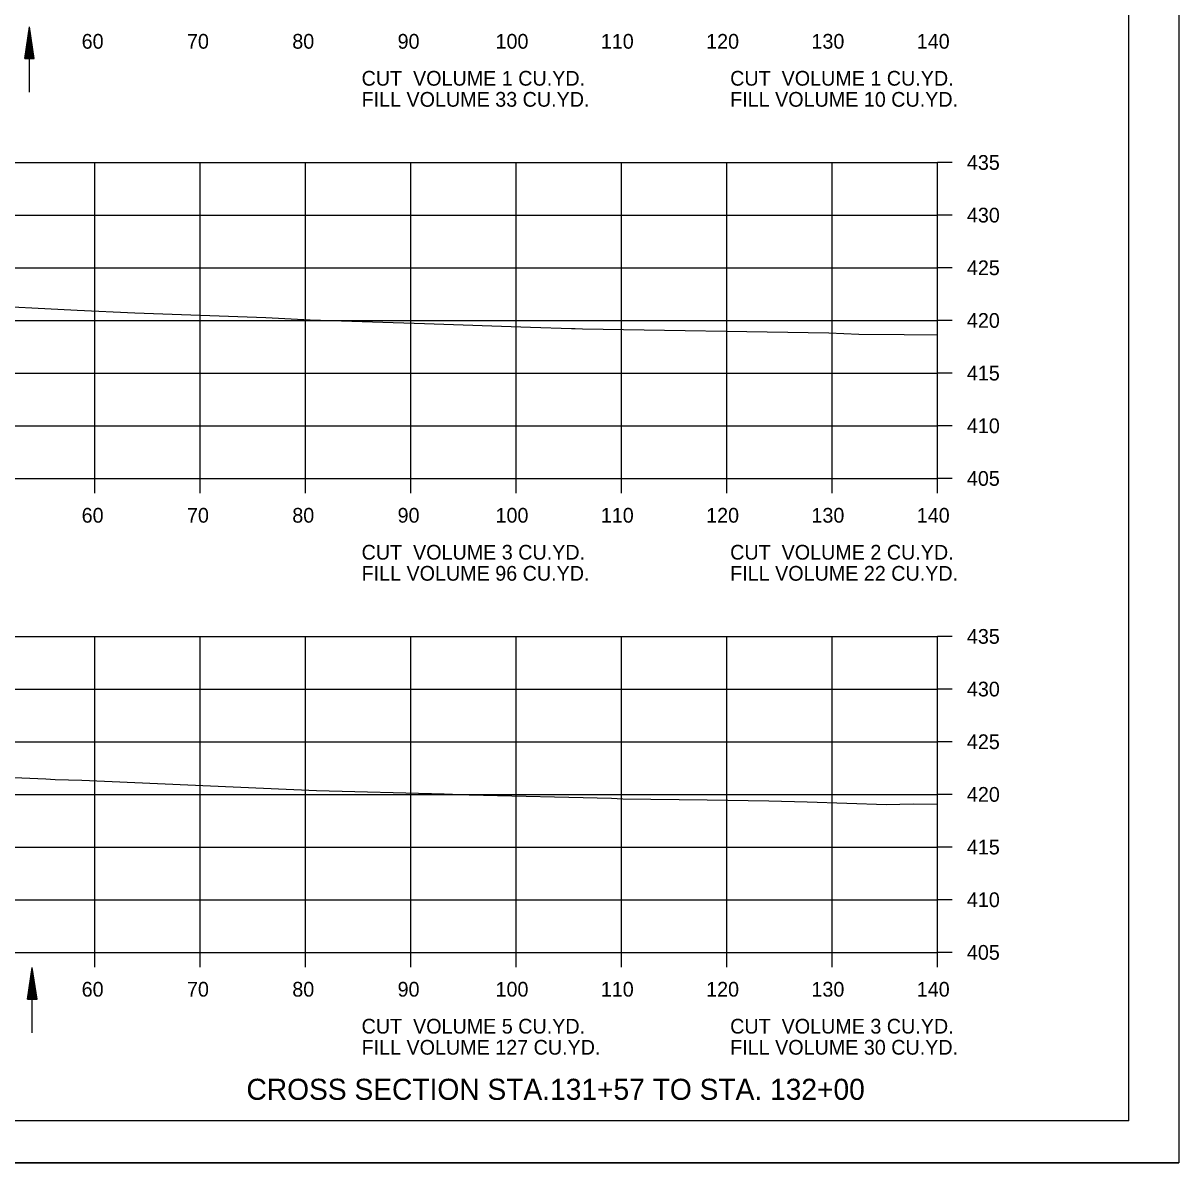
# Model space of a CAD drawing. Extents: x 1538688 to 1540766, y 656250 to 671912.
# Drawn here: x 1538911.4 to 1539021.1, y 660818 to 660926.2 of the extents above; entities that cross this region are included whole.
import ezdxf

# ---------------------------------------------------------------- set-up
doc = ezdxf.new("R2010")
doc.units = 0
for name, color, linetype in [('15', 7, 'Continuous'), ('18', 7, 'Continuous'), ('22', 7, 'Continuous'), ('26', 7, 'Continuous'), ('39', 7, 'Continuous'), ('Borings', 7, 'Continuous'), ('Horizontal Alignment', 7, 'Continuous'), ('RipRap', 7, 'Continuous')]:
    doc.layers.add(name, color=color, linetype=linetype)

msp = doc.modelspace()

# ---------------------------------------------------------------- linework, layer by layer
at = {"layer": '15'}
for p, q in [((1538911.51, 660922.84), (1538911.96, 660925.84)), ((1538912.41, 660922.84), (1538911.96, 660925.84)), ((1538911.59, 660922.84), (1538911.96, 660925.34)), ((1538911.66, 660922.84), (1538911.96, 660924.82)), ((1538912.34, 660922.84), (1538911.96, 660925.34)), ((1538912.26, 660922.84), (1538911.96, 660924.82)), ((1538911.74, 660922.84), (1538911.96, 660924.32)), ((1538911.82, 660922.84), (1538911.96, 660923.81)), ((1538912.19, 660922.84), (1538911.96, 660924.32)), ((1538912.11, 660922.84), (1538911.96, 660923.81)), ((1538911.51, 660922.84), (1538912.41, 660922.84)), ((1538911.89, 660922.84), (1538911.96, 660923.31)), ((1538912.03, 660922.84), (1538911.96, 660923.31)), ((1538911.78, 660833.54), (1538912.23, 660836.54)), ((1538911.85, 660833.54), (1538912.23, 660836.04)), ((1538912.68, 660833.54), (1538912.23, 660836.54)), ((1538912.6, 660833.54), (1538912.23, 660836.04)), ((1538911.93, 660833.54), (1538912.23, 660835.52)), ((1538912.01, 660833.54), (1538912.23, 660835.02)), ((1538912.08, 660833.54), (1538912.23, 660834.51)), ((1538912.53, 660833.54), (1538912.23, 660835.52)), ((1538912.45, 660833.54), (1538912.23, 660835.02)), ((1538912.38, 660833.54), (1538912.23, 660834.51)), ((1538911.78, 660833.54), (1538912.68, 660833.54)), ((1538912.16, 660833.54), (1538912.23, 660834.01)), ((1538912.3, 660833.54), (1538912.23, 660834.01))]:
    msp.add_line(p, q, dxfattribs=at)
at = {"layer": '18'}
for points in [[(1538906.61, 660899.45), (1538916.48, 660898.97), (1538921.98, 660898.7), (1538934.4, 660898.25), (1538938.62, 660898.05), (1538949.46, 660897.68), (1538959.53, 660897.35), (1538963.42, 660897.21), (1538963.77, 660897.2), (1538964.47, 660897.19), (1538987.86, 660896.79), (1538990.72, 660896.68), (1538995.02, 660896.66), (1538998.18, 660896.61)], [(1538902.17, 660854.94), (1538913.52, 660854.47), (1538914.39, 660854.41), (1538916.95, 660854.32), (1538939.22, 660853.35), (1538951.34, 660853.04), (1538953.73, 660852.95), (1538967.24, 660852.61), (1538968.31, 660852.57), (1538976.33, 660852.45), (1538982.18, 660852.36), (1538985.82, 660852.26), (1538993.35, 660852.03), (1538995.89, 660852.07), (1538998.18, 660852.06)]]:
    msp.add_lwpolyline(points, dxfattribs=at)
at = {"layer": '22'}
for p, q in [((1538718.18, 660912.98), (1538998.18, 660912.98)), ((1538918.18, 660882.98), (1538918.18, 660912.98)), ((1538928.18, 660882.98), (1538928.18, 660912.98)), ((1538938.18, 660882.98), (1538938.18, 660912.98)), ((1538948.18, 660882.98), (1538948.18, 660912.98)), ((1538958.18, 660882.98), (1538958.18, 660912.98)), ((1538968.18, 660882.98), (1538968.18, 660912.98)), ((1538978.18, 660882.98), (1538978.18, 660912.98)), ((1538988.18, 660882.98), (1538988.18, 660912.98)), ((1538998.18, 660882.98), (1538998.18, 660912.98)), ((1538718.18, 660907.98), (1538998.18, 660907.98)), ((1538718.18, 660902.98), (1538998.18, 660902.98)), ((1538718.18, 660897.98), (1538998.18, 660897.98)), ((1538718.18, 660892.98), (1538998.18, 660892.98)), ((1538718.18, 660887.98), (1538998.18, 660887.98)), ((1538718.18, 660882.98), (1538998.18, 660882.98)), ((1538718.18, 660867.98), (1538998.18, 660867.98)), ((1538918.18, 660837.98), (1538918.18, 660867.98)), ((1538928.18, 660837.98), (1538928.18, 660867.98)), ((1538938.18, 660837.98), (1538938.18, 660867.98)), ((1538948.18, 660837.98), (1538948.18, 660867.98)), ((1538958.18, 660837.98), (1538958.18, 660867.98)), ((1538968.18, 660837.98), (1538968.18, 660867.98)), ((1538978.18, 660837.98), (1538978.18, 660867.98)), ((1538988.18, 660837.98), (1538988.18, 660867.98)), ((1538998.18, 660837.98), (1538998.18, 660867.98)), ((1538718.18, 660862.98), (1538998.18, 660862.98)), ((1538718.18, 660857.98), (1538998.18, 660857.98)), ((1538718.18, 660852.98), (1538998.18, 660852.98)), ((1538718.18, 660847.98), (1538998.18, 660847.98)), ((1538718.18, 660842.98), (1538998.18, 660842.98)), ((1538718.18, 660837.98), (1538998.18, 660837.98))]:
    msp.add_line(p, q, dxfattribs=at)
at = {"layer": '26'}
msp.add_line((1538687.78, 660818), (1539021.11, 660818), dxfattribs=at)
msp.add_lwpolyline([(1538687.77, 661031.33), (1539021.11, 661031.33), (1539021.11, 660818), (1538687.77, 660818)], close=True, dxfattribs=at)
at = {"layer": '39'}
for p, q in [((1538911.96, 660919.65), (1538911.96, 660925.84)), ((1538912.23, 660830.35), (1538912.23, 660836.54))]:
    msp.add_line(p, q, dxfattribs=at)
at = {"layer": 'Borings'}
for p, q in [((1538998.18, 660882.98), (1538998.18, 660912.98)), ((1538999.58, 660912.98), (1538998.18, 660912.98)), ((1538999.58, 660907.98), (1538998.18, 660907.98)), ((1538999.58, 660902.98), (1538998.18, 660902.98)), ((1538999.58, 660897.98), (1538998.18, 660897.98)), ((1538999.58, 660892.98), (1538998.18, 660892.98)), ((1538999.58, 660887.98), (1538998.18, 660887.98)), ((1538718.18, 660882.98), (1538998.18, 660882.98)), ((1538918.18, 660881.58), (1538918.18, 660882.98)), ((1538928.18, 660881.58), (1538928.18, 660882.98)), ((1538938.18, 660881.58), (1538938.18, 660882.98)), ((1538948.18, 660881.58), (1538948.18, 660882.98)), ((1538958.18, 660881.58), (1538958.18, 660882.98)), ((1538968.18, 660881.58), (1538968.18, 660882.98)), ((1538978.18, 660881.58), (1538978.18, 660882.98)), ((1538988.18, 660881.58), (1538988.18, 660882.98)), ((1538998.18, 660881.58), (1538998.18, 660882.98)), ((1538999.58, 660882.98), (1538998.18, 660882.98)), ((1538998.18, 660837.98), (1538998.18, 660867.98)), ((1538999.58, 660867.98), (1538998.18, 660867.98)), ((1538999.58, 660862.98), (1538998.18, 660862.98)), ((1538999.58, 660857.98), (1538998.18, 660857.98)), ((1538999.58, 660852.98), (1538998.18, 660852.98)), ((1538999.58, 660847.98), (1538998.18, 660847.98)), ((1538999.58, 660842.98), (1538998.18, 660842.98)), ((1538718.18, 660837.98), (1538998.18, 660837.98)), ((1538918.18, 660836.58), (1538918.18, 660837.98)), ((1538928.18, 660836.58), (1538928.18, 660837.98)), ((1538938.18, 660836.58), (1538938.18, 660837.98)), ((1538948.18, 660836.58), (1538948.18, 660837.98)), ((1538958.18, 660836.58), (1538958.18, 660837.98)), ((1538968.18, 660836.58), (1538968.18, 660837.98)), ((1538978.18, 660836.58), (1538978.18, 660837.98)), ((1538988.18, 660836.58), (1538988.18, 660837.98)), ((1538998.18, 660836.58), (1538998.18, 660837.98)), ((1538999.58, 660837.98), (1538998.18, 660837.98))]:
    msp.add_line(p, q, dxfattribs=at)
at = {"layer": 'RipRap'}
for q in [(1539016.36, 661027.44), (1538700.18, 660821.98)]:
    msp.add_line((1539016.36, 660821.98), q, dxfattribs=at)

# ---------------------------------------------------------------- texts
at = {"layer": '15'}
msp.add_text('CROSS SECTION STA.131+57 TO STA. 132+00', height=2, dxfattribs=at).set_placement((1538932.57, 660823.98))
at = {"layer": 'Horizontal Alignment'}
for s, p in [('60', (1538916.92, 660923.78)), ('70', (1538926.92, 660923.78)), ('80', (1538936.92, 660923.78)), ('90', (1538946.92, 660923.78)), ('100', (1538956.22, 660923.78)), ('110', (1538966.22, 660923.78)), ('120', (1538976.22, 660923.78)), ('130', (1538986.22, 660923.78)), ('140', (1538996.22, 660923.78)), ('CUT  VOLUME 1 CU.YD.', (1538943.5, 660920.27)), ('CUT  VOLUME 1 CU.YD.', (1538978.5, 660920.27)), ('FILL VOLUME 33 CU.YD.', (1538943.5, 660918.27)), ('FILL VOLUME 10 CU.YD.', (1538978.5, 660918.27)), ('435', (1539000.98, 660912.28)), ('430', (1539000.98, 660907.28)), ('425', (1539000.98, 660902.28)), ('420', (1539000.98, 660897.28)), ('415', (1539000.98, 660892.28)), ('410', (1539000.98, 660887.28)), ('405', (1539000.98, 660882.28)), ('60', (1538916.92, 660878.78)), ('70', (1538926.92, 660878.78)), ('80', (1538936.92, 660878.78)), ('90', (1538946.92, 660878.78)), ('100', (1538956.22, 660878.78)), ('110', (1538966.22, 660878.78)), ('120', (1538976.22, 660878.78)), ('130', (1538986.22, 660878.78)), ('140', (1538996.22, 660878.78)), ('CUT  VOLUME 3 CU.YD.', (1538943.5, 660875.27)), ('CUT  VOLUME 2 CU.YD.', (1538978.5, 660875.27)), ('FILL VOLUME 96 CU.YD.', (1538943.5, 660873.27)), ('FILL VOLUME 22 CU.YD.', (1538978.5, 660873.27)), ('435', (1539000.98, 660867.28)), ('430', (1539000.98, 660862.28)), ('425', (1539000.98, 660857.28)), ('420', (1539000.98, 660852.28)), ('415', (1539000.98, 660847.28)), ('410', (1539000.98, 660842.28)), ('405', (1539000.98, 660837.28)), ('60', (1538916.92, 660833.78)), ('70', (1538926.92, 660833.78)), ('80', (1538936.92, 660833.78)), ('90', (1538946.92, 660833.78)), ('100', (1538956.22, 660833.78)), ('110', (1538966.22, 660833.78)), ('120', (1538976.22, 660833.78)), ('130', (1538986.22, 660833.78)), ('140', (1538996.22, 660833.78)), ('CUT  VOLUME 5 CU.YD.', (1538943.5, 660830.27)), ('CUT  VOLUME 3 CU.YD.', (1538978.5, 660830.27)), ('FILL VOLUME 127 CU.YD.', (1538943.5, 660828.27)), ('FILL VOLUME 30 CU.YD.', (1538978.5, 660828.27))]:
    msp.add_text(s, height=1.4, dxfattribs=at).set_placement(p)

doc.saveas('drawing.dxf')
